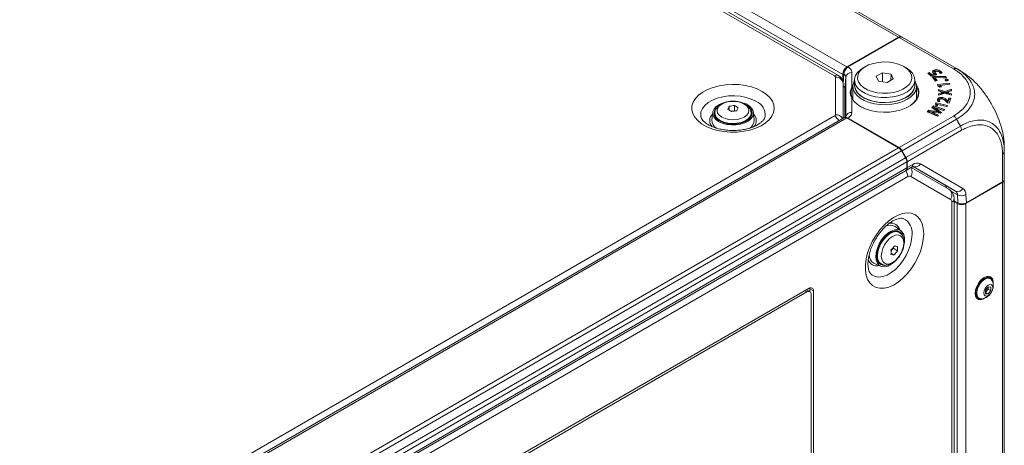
# Model space of a CAD drawing. Header units: millimetres. Extents: x 0 to 1118, y 0 to 864.
# Tile 311 of 313: x 942 to 1024, y 652 to 687. Entities that reach past the tile are written whole.
import ezdxf

# ---------------------------------------------------------------- set-up
doc = ezdxf.new("R2010")
doc.units = ezdxf.units.MM

msp = doc.modelspace()

# ---------------------------------------------------------------- linework, layer by layer
at = {"color": 9, "linetype": 'Continuous', "lineweight": 0}
for p, q in [((1015.199, 686.009), (928.101, 736.289)), ((923.828, 733.823), (1010.926, 683.542)), ((1009.89, 682.804), (923.044, 732.939)), ((1010.573, 682.93), (923.475, 733.21)), ((1019.752, 683.381), (1015.247, 685.981)), ((1015.484, 686.013), (1015.485, 686.013)), ((1011.329, 683.08), (1011.329, 681.905)), ((1009.963, 679.596), (1009.963, 682.702)), ((1010.831, 682.7), (1010.749, 681.738)), ((1010.831, 679.41), (1010.831, 682.7)), ((1018.727, 681.297), (1018.726, 681.4)), ((1019.354, 681.286), (1019.355, 681.389)), ((1011.329, 680.964), (1011.329, 679.79)), ((1018.162, 679.606), (1018.164, 679.71)), ((1018.427, 679.901), (1018.428, 680.004)), ((878.143, 603.438), (1009.89, 679.494)), ((1010.926, 679.327), (878.927, 603.126)), ((1015.247, 676.888), (1019.752, 679.489)), ((1020.003, 679.226), (1015.495, 676.623)), ((1020.097, 679.017), (1020.307, 678.655)), ((1015.803, 676.055), (1020.307, 678.655)), ((1020.41, 678.306), (1015.911, 675.709)), ((883.2, 600.659), (1015.199, 676.861)), ((1015.449, 676.597), (883.45, 600.395)), ((1015.485, 676.617), (1015.408, 676.661)), ((1023.799, 674.042), (1023.799, 676.349)), ((883.773, 599.835), (1015.772, 676.037)), ((1015.876, 675.688), (883.877, 599.487)), ((1016.997, 675.542), (1020.516, 673.51)), ((883.877, 598.993), (1015.876, 675.194)), ((1015.918, 675.219), (1016.372, 675.481)), ((1019.913, 673.281), (1016.394, 675.314)), ((883.299, 597.893), (1015.959, 674.477)), ((1016.209, 674.501), (1019.502, 672.6)), ((1023.799, 627.663), (1023.799, 674.001)), ((1019.018, 673.798), (1019.913, 673.281)), ((1020.067, 672.97), (1019.573, 673.255)), ((1019.606, 672.371), (1019.606, 625.023)), ((1020.098, 672.314), (1020.067, 672.97)), ((1020.774, 672.991), (1020.806, 672.314)), ((1020.057, 625.91), (1020.057, 672.249)), ((1020.764, 672.249), (1020.764, 625.91)), ((1007.61, 664.944), (1007.436, 665.045)), ((1008.142, 665.044), (1007.859, 665.207))]:
    msp.add_line(p, q, dxfattribs=at)
at = {"color": 7, "linetype": 'Continuous', "lineweight": 15}
for p, q in [((928.351, 736.314), (1015.449, 686.034)), ((1010.215, 682.836), (923.369, 732.971)), ((1010.926, 683.542), (1015.199, 686.009)), ((1011.031, 683.547), (1015.247, 685.981)), ((1015.474, 686.019), (1015.449, 686.034)), ((1015.472, 686.018), (1015.474, 686.019)), ((1015.474, 686.019), (1015.485, 686.013)), ((1015.485, 686.013), (1015.495, 686.007)), ((1015.495, 686.007), (1020.003, 683.405)), ((1010.573, 682.93), (1010.573, 682.408)), ((1010.671, 682.967), (1010.613, 682.155)), ((1012.455, 683.578), (1012.278, 683.476)), ((1013.855, 683.072), (1013.332, 682.77)), ((1014.569, 682.961), (1013.855, 683.072)), ((1013.857, 682.306), (1013.855, 683.072)), ((1014.565, 682.436), (1014.569, 682.961)), ((1014.76, 682.549), (1014.569, 682.961)), ((1015.814, 683.476), (1015.638, 683.578)), ((1017.741, 683.086), (1017.608, 683.034)), ((1017.608, 683.034), (1017.904, 682.782)), ((1017.74, 682.982), (1017.691, 682.963)), ((1017.74, 682.982), (1017.741, 683.086)), ((1017.956, 682.797), (1017.74, 682.982)), ((1017.96, 682.898), (1017.741, 683.086)), ((1017.904, 682.782), (1018.367, 682.916)), ((1018.146, 682.95), (1017.96, 682.898)), ((1017.96, 682.798), (1017.96, 682.898)), ((1018.149, 682.853), (1018.146, 682.95)), ((1018.157, 683.168), (1018.156, 683.271)), ((1018.201, 683.094), (1018.199, 682.992)), ((1018.28, 682.891), (1018.281, 682.98)), ((1018.638, 683.011), (1018.781, 683.04)), ((1018.678, 683.085), (1018.679, 683.188)), ((1018.73, 683.03), (1018.678, 683.085)), ((1020.003, 683.405), (1020.065, 683.365)), ((1020.097, 683.35), (1020.307, 683.229)), ((1010.613, 679.316), (1010.613, 682.171)), ((1011.329, 681.905), (1011.409, 682.038)), ((1011.546, 682.455), (1011.546, 682.047)), ((1013.332, 682.77), (1013.524, 682.358)), ((1013.524, 682.358), (1014.238, 682.247)), ((1014.238, 682.247), (1014.76, 682.549)), ((1016.546, 682.047), (1016.546, 682.455)), ((1018.076, 682.762), (1017.964, 682.731)), ((1017.964, 682.731), (1018.258, 682.374)), ((1018.076, 682.658), (1018.033, 682.647)), ((1019.07, 682.759), (1018.076, 682.762)), ((1018.076, 682.658), (1018.076, 682.762)), ((1018.196, 682.658), (1018.076, 682.658)), ((1018.194, 682.562), (1018.196, 682.664)), ((1018.332, 682.394), (1018.194, 682.562)), ((1018.402, 682.413), (1018.196, 682.664)), ((1018.196, 682.664), (1018.199, 682.664)), ((1018.199, 682.664), (1019.157, 682.652)), ((1018.258, 682.374), (1018.402, 682.413)), ((1019.401, 682.216), (1018.407, 682.086)), ((1018.407, 682.086), (1018.443, 681.995)), ((1019.399, 682.113), (1018.452, 681.988)), ((1018.618, 682.003), (1019.442, 682.111)), ((1019.068, 682.655), (1018.867, 682.656)), ((1019.068, 682.655), (1019.07, 682.759)), ((1019.07, 682.653), (1019.068, 682.655)), ((1019.157, 682.652), (1019.07, 682.759)), ((1019.134, 682.427), (1019.089, 682.413)), ((1019.134, 682.427), (1019.133, 682.531)), ((1019.288, 682.443), (1019.289, 682.489)), ((1019.289, 682.489), (1019.289, 682.489)), ((1019.399, 682.113), (1019.401, 682.216)), ((1019.402, 682.106), (1019.399, 682.113)), ((1019.442, 682.111), (1019.401, 682.216)), ((1010.613, 681.985), (1010.614, 681.986)), ((1010.749, 679.375), (1010.749, 681.738)), ((1011.409, 681.914), (1011.377, 681.857)), ((1011.409, 681.945), (1011.409, 680.875)), ((1016.684, 680.875), (1016.684, 681.945)), ((1018.443, 681.995), (1018.617, 681.871)), ((1019.023, 681.516), (1018.505, 681.693)), ((1018.505, 681.693), (1018.506, 681.565)), ((1018.507, 681.588), (1018.505, 681.693)), ((1018.506, 681.565), (1018.725, 681.501)), ((1018.507, 681.588), (1018.508, 681.565)), ((1019.023, 681.412), (1018.507, 681.588)), ((1018.726, 681.4), (1018.508, 681.333)), ((1018.508, 681.333), (1018.51, 681.206)), ((1018.511, 681.231), (1018.508, 681.333)), ((1018.51, 681.206), (1019.03, 681.381)), ((1018.727, 681.297), (1018.511, 681.231)), ((1018.511, 681.231), (1018.511, 681.206)), ((1018.616, 681.902), (1018.618, 682.003)), ((1018.617, 681.899), (1018.616, 681.902)), ((1018.617, 681.899), (1018.619, 682.001)), ((1018.617, 681.871), (1018.752, 681.908)), ((1018.645, 681.879), (1018.617, 681.899)), ((1018.619, 682.001), (1018.618, 682.003)), ((1018.752, 681.908), (1018.619, 682.001)), ((1018.902, 681.453), (1018.903, 681.451)), ((1018.905, 681.348), (1018.903, 681.451)), ((1019.562, 681.703), (1019.023, 681.516)), ((1019.56, 681.599), (1019.023, 681.412)), ((1019.023, 681.412), (1019.023, 681.516)), ((1019.03, 681.381), (1019.567, 681.202)), ((1019.153, 681.345), (1019.155, 681.447)), ((1019.153, 681.341), (1019.155, 681.444)), ((1019.153, 681.341), (1019.153, 681.345)), ((1019.155, 681.444), (1019.155, 681.447)), ((1019.354, 681.508), (1019.563, 681.575)), ((1019.563, 681.226), (1019.354, 681.286)), ((1019.565, 681.329), (1019.355, 681.389)), ((1019.56, 681.599), (1019.562, 681.703)), ((1019.56, 681.574), (1019.56, 681.599)), ((1019.563, 681.575), (1019.562, 681.703)), ((1019.563, 681.226), (1019.565, 681.329)), ((1019.563, 681.203), (1019.563, 681.226)), ((1019.567, 681.202), (1019.565, 681.329)), ((1011.409, 681.107), (1011.352, 680.99)), ((1018.301, 680.581), (1018.243, 680.494)), ((1018.243, 680.494), (1018.269, 680.335)), ((1018.302, 680.477), (1018.257, 680.409)), ((1019.253, 680.371), (1018.301, 680.581)), ((1018.302, 680.477), (1018.301, 680.581)), ((1019.193, 680.281), (1018.302, 680.477)), ((1018.394, 680.341), (1018.396, 680.443)), ((1018.396, 680.443), (1018.397, 680.444)), ((1018.417, 680.323), (1018.396, 680.443)), ((1018.397, 680.444), (1019.186, 680.27)), ((1018.428, 680.774), (1018.426, 680.877)), ((1018.463, 680.687), (1018.608, 680.702)), ((1018.566, 680.789), (1018.564, 680.698)), ((1018.799, 680.925), (1018.799, 681.028)), ((1019.171, 680.659), (1019.254, 680.577)), ((1019.209, 680.694), (1019.211, 680.796)), ((1019.266, 680.633), (1019.209, 680.694)), ((1019.267, 680.737), (1019.211, 680.796)), ((1019.254, 680.577), (1019.369, 680.563)), ((1019.266, 680.633), (1019.267, 680.737)), ((1019.272, 680.633), (1019.266, 680.633)), ((1019.27, 680.736), (1019.267, 680.737)), ((1019.359, 680.972), (1019.27, 680.736)), ((1019.272, 680.633), (1019.27, 680.736)), ((1019.36, 680.869), (1019.272, 680.633)), ((1019.515, 680.953), (1019.359, 680.972)), ((1019.36, 680.869), (1019.359, 680.972)), ((1019.478, 680.854), (1019.36, 680.869)), ((1019.369, 680.563), (1019.515, 680.953)), ((999.811, 679.778), (999.748, 679.167)), ((999.995, 679.73), (999.995, 679.557)), ((1001.179, 680.29), (1001.179, 679.979)), ((1001.611, 679.929), (1001.335, 679.886)), ((1001.611, 680.357), (1001.611, 679.929)), ((1001.652, 679.905), (1001.611, 679.929)), ((1002.995, 679.557), (1002.995, 679.73)), ((1003.242, 679.167), (1003.18, 679.778)), ((1017.692, 679.962), (1017.557, 679.838)), ((1017.557, 679.838), (1018.416, 679.48)), ((1017.693, 679.858), (1017.635, 679.805)), ((1018.125, 679.899), (1017.692, 679.962)), ((1017.693, 679.858), (1017.692, 679.962)), ((1017.792, 679.844), (1017.693, 679.858)), ((1017.789, 679.754), (1017.792, 679.856)), ((1017.792, 679.856), (1017.794, 679.858)), ((1018.085, 680.325), (1017.952, 680.202)), ((1017.952, 680.202), (1018.234, 680.001)), ((1018.085, 680.221), (1018.016, 680.157)), ((1019.013, 680.032), (1018.085, 680.325)), ((1018.085, 680.221), (1018.085, 680.325)), ((1018.93, 679.955), (1018.085, 680.221)), ((1018.125, 679.796), (1018.125, 679.899)), ((1018.149, 680.087), (1018.152, 680.189)), ((1018.152, 680.189), (1018.154, 680.191)), ((1018.434, 679.496), (1018.162, 679.606)), ((1018.512, 679.568), (1018.164, 679.71)), ((1018.198, 679.784), (1018.656, 679.715)), ((1018.269, 680.335), (1018.417, 680.323)), ((1018.396, 680.324), (1018.394, 680.341)), ((1018.671, 679.729), (1018.427, 679.901)), ((1018.735, 679.788), (1018.428, 680.004)), ((1018.49, 679.837), (1018.488, 679.835)), ((1018.489, 679.741), (1018.488, 679.835)), ((1018.493, 679.74), (1018.49, 679.837)), ((1018.537, 680.061), (1018.914, 679.94)), ((1018.656, 679.715), (1018.735, 679.788)), ((1018.914, 679.94), (1019.013, 680.032)), ((1019.186, 680.27), (1019.253, 680.371)), ((1010.676, 679.352), (878.677, 603.151)), ((998.843, 679.406), (998.837, 679.437)), ((999.96, 679.516), (999.995, 679.589)), ((1002.971, 679.403), (1002.995, 679.557)), ((1010.926, 679.327), (1015.199, 676.861)), ((1011.031, 679.322), (1015.247, 676.888)), ((1018.416, 679.48), (1018.512, 679.568)), ((1015.495, 676.623), (1015.393, 676.682)), ((1015.474, 676.611), (1015.422, 676.641)), ((1015.772, 676.037), (1015.449, 676.597)), ((1015.485, 676.617), (1015.474, 676.611)), ((1015.474, 676.611), (1015.803, 676.055)), ((1015.495, 676.623), (1015.485, 676.617)), ((1023.946, 676.926), (1023.946, 676.553)), ((1023.946, 676.553), (1023.946, 674.246)), ((1015.876, 675.688), (1015.876, 675.194)), ((1015.918, 675.219), (1015.911, 675.709)), ((883.773, 598.764), (1015.772, 674.965)), ((1015.819, 674.992), (1016.269, 675.252)), ((1016.239, 675.235), (1019.368, 673.428)), ((1016.408, 675.305), (1019.018, 673.798)), ((1023.799, 674.001), (1020.764, 672.249)), ((1023.799, 674.042), (1020.806, 672.314)), ((1023.946, 674.206), (1023.946, 674.246)), ((1023.946, 674.206), (1023.946, 627.867)), ((1019.796, 625.289), (1019.796, 672.636)), ((1020.098, 672.314), (1019.796, 672.488)), ((1020.057, 672.249), (1019.796, 672.399)), ((1015.398, 669.995), (1014.901, 670.354)), ((1015.115, 669.946), (1014.969, 670.002)), ((1015.264, 669.859), (1015.115, 669.946)), ((1014.57, 668.343), (1014.745, 668.561)), ((1014.745, 668.561), (1014.745, 668.609)), ((1015.115, 668.347), (1014.745, 668.561)), ((1014.841, 668.006), (1014.572, 668.162)), ((1013.154, 667.328), (1013.713, 667.077)), ((1013.643, 667.331), (1013.562, 667.338)), ((1013.615, 667.347), (1013.764, 667.261)), ((1022.71, 666.155), (1022.667, 666.179)), ((1022.796, 666.051), (1022.729, 666.09)), ((1007.61, 664.944), (953.693, 633.818)), ((1007.788, 665.248), (982.315, 650.543)), ((1007.86, 664.969), (1007.582, 665.129)), ((1007.859, 665.207), (1007.853, 665.279)), ((1007.859, 665.207), (1007.859, 664.969)), ((1008.142, 643.202), (1008.142, 665.044)), ((1022.614, 665.369), (1022.393, 665.094)), ((1022.393, 664.923), (1022.605, 665.187)), ((1022.393, 665.094), (1022.393, 664.799)), ((1022.605, 665.187), (1022.605, 665.358)), ((1022.605, 665.187), (1022.835, 665.054)), ((1022.835, 665.349), (1022.614, 665.369)), ((1022.614, 664.78), (1022.835, 665.054)), ((1022.835, 665.054), (1022.835, 665.349)), ((1007.963, 643.51), (1007.963, 664.74)), ((1021.684, 664.475), (1021.726, 664.451)), ((1021.792, 664.466), (1021.859, 664.428)), ((1022.393, 664.907), (1022.614, 664.78)), ((1022.393, 664.799), (1022.614, 664.78))]:
    msp.add_line(p, q, dxfattribs=at)
at = {"color": 7, "linetype": 'Continuous', "lineweight": 15, "flags": 128}
for points in [[(1015.637, 683.578), (1015.285, 683.744), (1014.881, 683.866), (1014.443, 683.938), (1013.989, 683.958), (1013.538, 683.925), (1013.107, 683.84), (1012.715, 683.707), (1012.377, 683.53), (1012.107, 683.319), (1011.917, 683.08), (1011.814, 682.824), (1011.803, 682.561), (1011.883, 682.302), (1012.052, 682.058), (1012.303, 681.839), (1012.624, 681.653), (1013.005, 681.508), (1013.427, 681.411), (1013.876, 681.364), (1014.331, 681.371), (1014.774, 681.431), (1015.188, 681.54), (1015.555, 681.696), (1015.86, 681.891), (1016.091, 682.117), (1016.238, 682.366), (1016.296, 682.627), (1016.261, 682.889), (1016.136, 683.141), (1015.925, 683.374), (1015.637, 683.578)], [(1015.814, 683.476), (1016.117, 683.264), (1016.345, 683.024), (1016.489, 682.762), (1016.546, 682.49), (1016.512, 682.216), (1016.389, 681.951), (1016.181, 681.704), (1015.896, 681.485), (1015.545, 681.3), (1015.139, 681.157), (1014.693, 681.061), (1014.225, 681.016), (1013.75, 681.022), (1013.285, 681.081), (1012.848, 681.189), (1012.455, 681.343), (1012.119, 681.537), (1011.852, 681.764), (1011.665, 682.016), (1011.564, 682.284), (1011.553, 682.558), (1011.632, 682.829), (1011.798, 683.086), (1012.045, 683.32), (1012.278, 683.476)], [(1016.678, 682.046), (1016.705, 682.006), (1016.838, 681.725), (1016.883, 681.435), (1016.838, 681.145), (1016.705, 680.864), (1016.488, 680.601), (1016.193, 680.364), (1015.83, 680.162), (1015.411, 679.999), (1014.949, 679.882), (1014.458, 679.815), (1013.954, 679.798), (1013.454, 679.833), (1012.971, 679.919), (1012.523, 680.053), (1012.123, 680.231), (1011.784, 680.447), (1011.517, 680.694), (1011.329, 680.964), (1011.329, 680.964)], [(1015.911, 680.868), (1015.537, 680.689), (1015.112, 680.552), (1014.65, 680.463), (1014.168, 680.424), (1013.682, 680.437), (1013.208, 680.501), (1012.763, 680.615), (1012.361, 680.774), (1012.017, 680.972), (1011.742, 681.204), (1011.546, 681.461), (1011.434, 681.735), (1011.412, 682.015), (1011.479, 682.294), (1011.554, 682.443)], [(1011.546, 682.192), (1011.54, 681.944), (1011.619, 681.672), (1011.786, 681.413), (1012.035, 681.178), (1012.356, 680.974), (1012.739, 680.809), (1013.168, 680.688), (1013.63, 680.617), (1014.106, 680.597), (1014.58, 680.63), (1015.035, 680.714), (1015.455, 680.846), (1015.823, 681.022)], [(1012.279, 681.027), (1012.645, 680.852), (1013.062, 680.72), (1013.515, 680.637), (1013.987, 680.604), (1014.461, 680.624), (1014.92, 680.695), (1015.348, 680.815), (1015.728, 680.979), (1016.048, 681.182), (1016.295, 681.417), (1016.461, 681.674), (1016.54, 681.944), (1016.546, 682.047)], [(1016.546, 682.43), (1016.547, 682.429), (1016.659, 682.155), (1016.681, 681.875), (1016.614, 681.597), (1016.459, 681.33), (1016.222, 681.085), (1015.911, 680.868)], [(1016.143, 680.335), (1016.155, 680.343), (1016.444, 680.575), (1016.658, 680.834), (1016.789, 681.11), (1016.833, 681.395), (1016.789, 681.68), (1016.684, 681.914)], [(1000.302, 679.031), (1000.059, 679.209), (999.893, 679.414), (999.814, 679.635), (999.826, 679.861), (999.927, 680.08), (1000.113, 680.279), (1000.373, 680.448), (1000.597, 680.545)], [(1002.162, 680.615), (1002.208, 680.603), (1002.542, 680.484), (1002.819, 680.324), (1003.025, 680.132), (1003.148, 679.917), (1003.182, 679.692), (1003.125, 679.468), (1002.981, 679.258), (1002.756, 679.073), (1002.463, 678.922), (1002.118, 678.815), (1001.74, 678.756), (1001.348, 678.75), (1000.964, 678.795), (1000.609, 678.891), (1000.302, 679.031), (1000.302, 679.031)], [(1016.742, 680.987), (1016.717, 681.043), (1016.684, 681.107)], [(1000.382, 679.077), (1000.68, 678.942), (1001.027, 678.852), (1001.4, 678.813), (1001.779, 678.826), (1002.142, 678.891), (1002.467, 679.004), (1002.735, 679.159), (1002.931, 679.347), (1003.044, 679.556), (1003.067, 679.775), (1002.999, 679.991), (1002.843, 680.191), (1002.842, 680.192)], [(999.995, 679.557), (1000.014, 679.421), (1000.019, 679.403)], [(1002.995, 679.589), (1002.999, 679.582), (1003.03, 679.516)], [(1013.313, 667.876), (1013.345, 668.212), (1013.44, 668.568), (1013.592, 668.923), (1013.793, 669.259), (1014.033, 669.557), (1014.299, 669.802), (1014.575, 669.981), (1014.848, 670.082), (1015.103, 670.103), (1015.325, 670.04), (1015.503, 669.898), (1015.627, 669.683), (1015.691, 669.409), (1015.691, 669.089), (1015.661, 668.884)], [(1015.567, 669.569), (1015.492, 669.732), (1015.34, 669.899), (1015.139, 669.988), (1014.901, 669.995), (1014.64, 669.919), (1014.372, 669.764), (1014.111, 669.539), (1013.873, 669.258), (1013.672, 668.936), (1013.52, 668.593), (1013.425, 668.248), (1013.392, 667.922)], [(1015.097, 669.996), (1015.139, 669.936), (1015.143, 669.929)], [(1014.909, 667.5), (1014.848, 667.442), (1014.575, 667.229), (1014.299, 667.088), (1014.033, 667.027), (1013.793, 667.048), (1013.592, 667.151), (1013.44, 667.331), (1013.345, 667.577), (1013.313, 667.876)], [(1013.493, 667.445), (1013.506, 667.431), (1013.615, 667.347)], [(1023.024, 665.557), (1023.025, 665.566), (1023.025, 665.824), (1022.959, 666.033), (1022.832, 666.174), (1022.657, 666.234), (1022.449, 666.208), (1022.226, 666.099), (1022.007, 665.915), (1021.813, 665.674), (1021.661, 665.396), (1021.564, 665.107), (1021.53, 664.832), (1021.53, 664.832)], [(1021.792, 664.466), (1021.724, 664.519), (1021.63, 664.678), (1021.598, 664.896), (1021.63, 665.151), (1021.724, 665.419), (1021.871, 665.673), (1022.056, 665.888), (1022.26, 666.044), (1022.465, 666.125), (1022.65, 666.123), (1022.729, 666.09)], [(1022.09, 664.388), (1021.938, 664.395), (1021.791, 664.48), (1021.697, 664.639), (1021.665, 664.857), (1021.697, 665.112), (1021.791, 665.38), (1021.938, 665.634), (1022.123, 665.849), (1022.328, 666.005), (1022.532, 666.086), (1022.717, 666.084), (1022.864, 665.999), (1022.946, 665.871)], [(1022.511, 666.225), (1022.584, 666.213), (1022.667, 666.179)], [(1022.908, 665.945), (1022.852, 666.094), (1022.757, 666.212)], [(1022.987, 665.29), (1022.959, 665.108), (1022.878, 664.922), (1022.757, 664.758), (1022.614, 664.643), (1022.471, 664.594), (1022.35, 664.617), (1022.269, 664.71), (1022.241, 664.859), (1022.269, 665.04), (1022.35, 665.227), (1022.471, 665.39), (1022.614, 665.505), (1022.757, 665.555), (1022.878, 665.531), (1022.959, 665.438), (1022.987, 665.29)], [(1021.53, 664.832), (1021.564, 664.596), (1021.661, 664.419), (1021.813, 664.317), (1022.007, 664.3), (1022.226, 664.368), (1022.4, 664.478)], [(1021.684, 664.475), (1021.613, 664.53), (1021.566, 664.588)]]:
    msp.add_lwpolyline(points, dxfattribs=at)
at = {"color": 9, "linetype": 'Continuous', "lineweight": 0, "flags": 128}
for points in [[(1003.911, 681.523), (1004.267, 681.281), (1004.552, 681.01), (1004.757, 680.715), (1004.878, 680.406), (1004.911, 680.089), (1004.856, 679.773), (1004.713, 679.466), (1004.488, 679.177), (1004.185, 678.912), (1003.812, 678.679), (1003.379, 678.483), (1002.897, 678.33), (1002.379, 678.223), (1001.839, 678.166), (1001.289, 678.16), (1000.745, 678.204), (1000.22, 678.299), (999.728, 678.441), (999.282, 678.626), (998.893, 678.851), (998.571, 679.108), (998.326, 679.392), (998.162, 679.695), (998.085, 680.009), (998.096, 680.327), (998.195, 680.639), (998.38, 680.938), (998.645, 681.216), (998.984, 681.466), (999.388, 681.681), (999.847, 681.856), (1000.348, 681.986), (1000.879, 682.068), (1001.426, 682.1), (1001.975, 682.081), (1002.512, 682.011), (1003.022, 681.893), (1003.492, 681.729), (1003.911, 681.523)], [(998.837, 679.437), (998.821, 679.547), (998.844, 679.832), (998.957, 680.109), (999.157, 680.37), (999.436, 680.605), (999.785, 680.807), (1000.193, 680.968), (1000.644, 681.083), (1001.125, 681.149), (1001.619, 681.162), (1002.108, 681.122), (1002.577, 681.032), (1003.008, 680.893), (1003.388, 680.711)], [(1000.563, 679.403), (1000.836, 679.282), (1001.154, 679.206), (1001.495, 679.18), (1001.836, 679.206), (1002.154, 679.282), (1002.427, 679.403), (1002.637, 679.561), (1002.768, 679.744), (1002.813, 679.941), (1002.768, 680.138), (1002.637, 680.322), (1002.427, 680.479), (1002.154, 680.6), (1001.836, 680.676), (1001.495, 680.702), (1001.154, 680.676), (1000.836, 680.6), (1000.563, 680.479), (1000.354, 680.322), (1000.222, 680.138), (1000.177, 679.941), (1000.222, 679.744), (1000.354, 679.561), (1000.563, 679.403)], [(1002.995, 679.723), (1002.989, 679.648), (1002.907, 679.436), (1002.736, 679.243), (1002.487, 679.08), (1002.176, 678.958), (1001.822, 678.885), (1001.448, 678.864), (1001.077, 678.898), (1000.732, 678.984), (1000.435, 679.117)], [(1017.275, 669.755), (1017.244, 670.185), (1017.151, 670.567), (1016.998, 670.892), (1016.791, 671.151), (1016.533, 671.339), (1016.232, 671.449), (1015.895, 671.479), (1015.532, 671.428), (1015.151, 671.298), (1014.762, 671.092), (1014.376, 670.815), (1014.003, 670.474), (1013.652, 670.079), (1013.332, 669.64), (1013.051, 669.167), (1012.818, 668.673), (1012.637, 668.171), (1012.514, 667.674), (1012.452, 667.195), (1012.452, 666.746), (1012.514, 666.339), (1012.637, 665.984), (1012.818, 665.691), (1013.051, 665.467), (1013.332, 665.318), (1013.652, 665.248), (1014.003, 665.258), (1014.376, 665.349), (1014.762, 665.517), (1015.151, 665.76), (1015.532, 666.069), (1015.895, 666.438), (1016.232, 666.857), (1016.533, 667.315), (1016.791, 667.8), (1016.998, 668.299), (1017.151, 668.8), (1017.244, 669.29), (1017.275, 669.755)], [(1013.454, 667.948), (1013.487, 668.272), (1013.585, 668.614), (1013.741, 668.952), (1013.946, 669.266), (1014.187, 669.536), (1014.448, 669.744), (1014.713, 669.878), (1014.966, 669.929), (1015.19, 669.894), (1015.275, 669.852)], [(1012.931, 666.405), (1013.019, 666.336), (1013.277, 666.213), (1013.574, 666.172), (1013.9, 666.215), (1014.243, 666.339), (1014.592, 666.54), (1014.936, 666.813), (1015.261, 667.146), (1015.558, 667.53), (1015.816, 667.951), (1016.027, 668.394), (1016.183, 668.845), (1016.278, 669.288), (1016.31, 669.709)], [(1013.765, 667.916), (1013.797, 667.656), (1013.89, 667.45), (1014.038, 667.313), (1014.231, 667.253), (1014.456, 667.276), (1014.697, 667.378), (1014.939, 667.554), (1015.163, 667.791), (1015.356, 668.074), (1015.504, 668.382), (1015.597, 668.696), (1015.629, 668.992), (1015.597, 669.253), (1015.504, 669.458), (1015.356, 669.596), (1015.163, 669.655), (1014.939, 669.633), (1014.697, 669.531), (1014.456, 669.355), (1014.231, 669.117), (1014.038, 668.835), (1013.89, 668.527), (1013.797, 668.213), (1013.765, 667.916)]]:
    msp.add_lwpolyline(points, dxfattribs=at)
at = {"color": 7, "linetype": 'Continuous', "lineweight": 15}
for centre, radius, start, end in [((1015.346, 685.804), 0.251, 65.68605, 125.61817), ((1011.34, 682.895), 0.768, 122.60548, 177.39452), ((1012.78, 682.159), 1.238, 185.18655, 246.13359), ((1015.383, 682.102), 1.166, 292.13742, 4.4118), ((1000.609, 679.707), 0.669, 138.15712, 250.14157), ((1004.982, 678.373), 4.259, 153.25101, 156.95206), ((999.395, 676.786), 3.657, 57.13942, 62.86596), ((1002.096, 675.79), 4.593, 96.06411, 101.52197), ((1002.297, 675.358), 4.593, 96.06411, 101.52197), ((999.943, 677.103), 3.657, 57.13942, 62.86596), ((1005.731, 678.257), 4.259, 153.25101, 156.95206), ((1000.54, 679.153), 0.792, 178.97794, 238.91043), ((1002.445, 679.154), 0.797, 300.20235, 0.92484), ((1010.78, 679.123), 0.251, 54.38242, 114.30712), ((1014.817, 676.249), 0.721, 28.85561, 58.04533), ((1015.155, 675.664), 0.721, 1.9565, 31.14373), ((1015.631, 675.167), 0.246, 305.01333, 6.29885), ((1023.696, 674.271), 0.251, 294.37466, 354.3052), ((1023.696, 674.23), 0.251, 294.37466, 354.3052), ((1020.41, 672.931), 0.769, 242.60967, 297.39033), ((1014.493, 669.677), 0.79, 58.9346, 118.52274), ((1011.128, 671.441), 4.593, 318.47673, 323.93413), ((1010.914, 668.213), 3.658, 357.13719, 2.86281), ((1015.358, 672.967), 4.262, 263.04103, 266.73993), ((1011.402, 671.051), 4.593, 318.47673, 323.93413), ((1011.462, 668.529), 3.658, 357.13719, 2.86281), ((1013.532, 668.015), 0.784, 182.57874, 241.18774), ((1014.052, 667.805), 0.67, 169.91941, 283.22198), ((1015.084, 672.261), 4.262, 263.04103, 266.73993), ((1021.947, 665.459), 1.081, 277.60709, 22.39829), ((1022.51, 665.814), 0.39, 32.02266, 116.77677), ((1007.748, 664.775), 0.218, 350.78596, 129.20329), ((1007.926, 665.079), 0.218, 350.78596, 129.20329), ((1021.922, 664.794), 0.39, 183.23022, 267.98118), ((1021.849, 664.821), 0.465, 251.3601, 289.88832)]:
    msp.add_arc(centre, radius, start, end, dxfattribs=at)
at = {"color": 9, "linetype": 'Continuous', "lineweight": 0}
for centre, radius, start, end in [((1010.078, 682.556), 0.312, 64.02317, 127.25544), ((1011.292, 682.612), 0.469, 85.3833, 169.19065), ((1009.838, 682.689), 0.126, 5.6948, 65.62534), ((1010.017, 682.104), 0.6, 6.35134, 95.18258), ((1011.322, 681.85), 0.0555, 6.8519, 82.52488), ((1002.919, 679.562), 1.241, 354.15685, 67.80088), ((1011.34, 680.929), 0.0371, 5.67392, 107.11374), ((1000.301, 679.109), 0.736, 133.17922, 222.93968), ((1000.717, 679.784), 0.724, 184.65562, 247.06807), ((1002.674, 679.109), 0.747, 319.14222, 45.981), ((1009.838, 679.609), 0.126, 294.37466, 354.3052), ((1009.99, 678.93), 0.667, 31.91435, 92.34634), ((1011.292, 679.322), 0.469, 85.3833, 169.19065), ((1009.366, 678.671), 0.976, 26.18066, 57.54773), ((1016.738, 674.97), 0.629, 65.68605, 125.61817), ((1016.579, 675.736), 0.461, 246.35693, 335.1837), ((1014.983, 674.435), 0.977, 2.45737, 33.93105), ((1015.68, 674.855), 0.636, 326.25329, 34.45508), ((1016.127, 675.454), 0.246, 305.01333, 6.29885), ((1016.106, 674.272), 0.251, 65.68605, 125.61817), ((1019.012, 672.945), 0.599, 324.81491, 53.64876), ((1020.098, 673.704), 0.461, 246.35693, 335.1837), ((1019.706, 672.984), 0.362, 357.6511, 55.10667), ((1020.171, 673.015), 0.603, 357.6511, 55.10667), ((1019.356, 672.395), 0.252, 354.37962, 54.30196), ((1019.486, 672.658), 0.312, 292.73654, 355.96848), ((1020.401, 673.625), 0.736, 242.99549, 300.42321), ((1014.575, 669.905), 0.735, 13.11544, 101.97495), ((1015.081, 669.877), 1.241, 352.20627, 65.81941), ((1013.388, 667.852), 0.75, 196.81439, 285.86483), ((1014.169, 667.858), 0.721, 172.85861, 236.12088)]:
    msp.add_arc(centre, radius, start, end, dxfattribs=at)
at = {"color": 7, "linetype": 'Continuous', "lineweight": 15}
for centre, major_axis, ratio, start_param, end_param in [((1015.241, 685.577), (0.256, 0.429), 0.56722, 0.008347, 0.793746), ((1015.241, 676.476), (-0.243, 0.437), 0.587367, 4.721508, 5.506906), ((1015.557, 675.913), (-0.256, 0.429), 0.56722, 3.918643, 4.704042), ((1015.565, 675.423), (-0.256, 0.429), 0.56722, 3.038926, 3.918643), ((1018.636, 673.152), (0.385, 0.644), 0.56722, 5.657792, 6.291533), ((1020.452, 672.518), (0.5, 0.001), 0.577287, 3.92562, 5.496416)]:
    msp.add_ellipse(centre, major_axis=major_axis, ratio=ratio, start_param=start_param, end_param=end_param, dxfattribs=at)
for points, knots in [([(1010.671, 682.967), (1010.679, 683.015), (1010.693, 683.113), (1010.763, 683.267), (1010.858, 683.406), (1010.954, 683.499), (1011.012, 683.536), (1011.031, 683.547)], [0, 0, 0, 0, 0.222967, 0.445906, 0.669621, 0.894617, 1, 1, 1, 1]), ([(1018.156, 683.271), (1018.136, 683.262), (1018.09, 683.242), (1018.038, 683.199), (1018.016, 683.156), (1018.016, 683.13), (1018.016, 683.123)], [0, 0, 0, 0, 0.247593, 0.566285, 0.881741, 1, 1, 1, 1]), ([(1018.016, 683.123), (1018.018, 683.11), (1018.022, 683.083), (1018.048, 683.035), (1018.08, 683.003), (1018.101, 682.984)], [0, 0, 0, 0, 0.269218, 0.538771, 1, 1, 1, 1]), ([(1018.157, 683.168), (1018.137, 683.159), (1018.092, 683.139), (1018.046, 683.104), (1018.036, 683.077), (1018.032, 683.068)], [0, 0, 0, 0, 0.3447077, 0.7851297, 1, 1, 1, 1]), ([(1018.101, 682.984), (1018.104, 682.981), (1018.111, 682.975), (1018.126, 682.963), (1018.138, 682.955), (1018.146, 682.95)], [0, 0, 0, 0, 0.25029, 0.500607, 1, 1, 1, 1]), ([(1018.679, 683.188), (1018.634, 683.22), (1018.562, 683.27), (1018.417, 683.303), (1018.295, 683.307), (1018.207, 683.289), (1018.165, 683.274), (1018.156, 683.271)], [0, 0, 0, 0, 0.348853, 0.550932, 0.753331, 0.946333, 1, 1, 1, 1]), ([(1018.353, 683.197), (1018.334, 683.198), (1018.275, 683.202), (1018.208, 683.186), (1018.166, 683.171), (1018.157, 683.168)], [0, 0, 0, 0, 0.2852346, 0.8442671, 1, 1, 1, 1]), ([(1018.279, 682.877), (1018.251, 682.903), (1018.211, 682.938), (1018.202, 682.98), (1018.199, 682.992)], [0, 0, 0, 0, 0.714635, 1, 1, 1, 1]), ([(1018.281, 682.98), (1018.254, 683.005), (1018.215, 683.042), (1018.197, 683.096), (1018.206, 683.133), (1018.236, 683.162), (1018.265, 683.175), (1018.278, 683.181)], [0, 0, 0, 0, 0.393405, 0.556787, 0.721292, 0.876223, 1, 1, 1, 1]), ([(1018.278, 683.181), (1018.3, 683.188), (1018.338, 683.199), (1018.399, 683.2), (1018.458, 683.189), (1018.515, 683.168), (1018.544, 683.145), (1018.557, 683.136)], [0, 0, 0, 0, 0.226603, 0.389656, 0.552485, 0.801707, 1, 1, 1, 1]), ([(1018.367, 682.916), (1018.359, 682.921), (1018.344, 682.931), (1018.315, 682.952), (1018.295, 682.969), (1018.281, 682.98)], [0, 0, 0, 0, 0.251147, 0.502364, 1, 1, 1, 1]), ([(1018.678, 683.085), (1018.633, 683.118), (1018.573, 683.163), (1018.482, 683.181), (1018.457, 683.186)], [0, 0, 0, 0, 0.733264, 1, 1, 1, 1]), ([(1018.557, 683.136), (1018.57, 683.123), (1018.596, 683.098), (1018.624, 683.056), (1018.634, 683.026), (1018.638, 683.011)], [0, 0, 0, 0, 0.323522, 0.65786, 1, 1, 1, 1]), ([(1018.781, 683.04), (1018.777, 683.054), (1018.769, 683.081), (1018.738, 683.132), (1018.702, 683.166), (1018.679, 683.188)], [0, 0, 0, 0, 0.260851, 0.52127, 1, 1, 1, 1]), ([(1020.003, 683.405), (1020.012, 683.399), (1020.042, 683.383), (1020.074, 683.364), (1020.094, 683.352), (1020.097, 683.351), (1020.097, 683.35), (1020.097, 683.35)], [0, 0, 0, 0, 0.245202, 0.817535, 0.960682, 0.992151, 1, 1, 1, 1]), ([(1020.392, 683.177), (1020.383, 683.181), (1020.372, 683.186), (1020.35, 683.184), (1020.344, 683.184)], [0, 0, 0, 0, 0.733518, 1, 1, 1, 1]), ([(1023.946, 676.926), (1023.942, 677.069), (1023.932, 677.452), (1023.827, 678.123), (1023.606, 678.92), (1023.285, 679.729), (1022.874, 680.53), (1022.379, 681.294), (1021.816, 681.993), (1021.154, 682.663), (1020.662, 682.989), (1020.387, 683.171)], [0, 0, 0, 0, 0.064805, 0.174064, 0.286612, 0.39569, 0.50806, 0.625127, 0.737689, 0.853859, 1, 1, 1, 1]), ([(1010.613, 682.171), (1010.606, 682.249), (1010.592, 682.401), (1010.487, 682.599), (1010.358, 682.743), (1010.257, 682.808), (1010.215, 682.836)], [0, 0, 0, 0, 0.288822, 0.557347, 0.812593, 1, 1, 1, 1]), ([(1019.133, 682.531), (1019.117, 682.526), (1019.089, 682.519), (1019.061, 682.5), (1019.047, 682.48), (1019.046, 682.459), (1019.052, 682.448), (1019.055, 682.442)], [0, 0, 0, 0, 0.274076, 0.469587, 0.665847, 0.851499, 1, 1, 1, 1]), ([(1019.055, 682.442), (1019.063, 682.433), (1019.076, 682.416), (1019.113, 682.402), (1019.149, 682.395), (1019.183, 682.396), (1019.203, 682.399), (1019.211, 682.401)], [0, 0, 0, 0, 0.283737, 0.479364, 0.674976, 0.876266, 1, 1, 1, 1]), ([(1019.289, 682.489), (1019.282, 682.498), (1019.27, 682.512), (1019.238, 682.528), (1019.203, 682.535), (1019.166, 682.536), (1019.143, 682.532), (1019.133, 682.531)], [0, 0, 0, 0, 0.249647, 0.4388373, 0.6277581, 0.833821, 1, 1, 1, 1]), ([(1019.254, 682.415), (1019.248, 682.418), (1019.233, 682.426), (1019.201, 682.432), (1019.165, 682.433), (1019.143, 682.429), (1019.134, 682.427)], [0, 0, 0, 0, 0.191368, 0.465243, 0.76738, 1, 1, 1, 1]), ([(1019.211, 682.401), (1019.227, 682.405), (1019.255, 682.412), (1019.283, 682.432), (1019.297, 682.453), (1019.296, 682.473), (1019.291, 682.485), (1019.289, 682.489)], [0, 0, 0, 0, 0.271095, 0.474054, 0.677286, 0.874049, 1, 1, 1, 1]), ([(1010.749, 681.738), (1010.743, 681.783), (1010.731, 681.872), (1010.653, 681.948), (1010.614, 681.986)], [0, 0, 0, 0, 0.512047, 1, 1, 1, 1]), ([(1011.329, 680.964), (1011.289, 681.045), (1011.208, 681.209), (1011.175, 681.522), (1011.271, 681.76), (1011.329, 681.905)], [0, 0, 0, 0, 0.272729, 0.554234, 1, 1, 1, 1]), ([(1011.377, 681.857), (1011.323, 681.714), (1011.202, 681.393), (1011.315, 681.097), (1011.377, 680.932)], [0, 0, 0, 0, 0.44649, 1, 1, 1, 1]), ([(1018.725, 681.501), (1018.747, 681.494), (1018.788, 681.482), (1018.847, 681.467), (1018.884, 681.458), (1018.902, 681.453)], [0, 0, 0, 0, 0.383203, 0.691529, 1, 1, 1, 1]), ([(1018.903, 681.451), (1018.88, 681.445), (1018.839, 681.434), (1018.78, 681.416), (1018.744, 681.406), (1018.726, 681.4)], [0, 0, 0, 0, 0.379142, 0.689542, 1, 1, 1, 1]), ([(1018.905, 681.348), (1018.882, 681.342), (1018.841, 681.331), (1018.782, 681.313), (1018.745, 681.302), (1018.727, 681.297)], [0, 0, 0, 0, 0.37661, 0.688275, 1, 1, 1, 1]), ([(1019.354, 681.286), (1019.331, 681.293), (1019.287, 681.306), (1019.221, 681.324), (1019.175, 681.335), (1019.153, 681.341)], [0, 0, 0, 0, 0.337422, 0.6684837, 1, 1, 1, 1]), ([(1019.155, 681.447), (1019.177, 681.453), (1019.222, 681.466), (1019.288, 681.487), (1019.332, 681.501), (1019.354, 681.508)], [0, 0, 0, 0, 0.333336, 0.666628, 1, 1, 1, 1]), ([(1019.355, 681.389), (1019.332, 681.396), (1019.288, 681.409), (1019.222, 681.428), (1019.177, 681.438), (1019.155, 681.444)], [0, 0, 0, 0, 0.339436, 0.669496, 1, 1, 1, 1]), ([(1001.661, 680.704), (1001.65, 680.706), (1001.528, 680.722), (1001.283, 680.708), (1000.947, 680.657), (1000.635, 680.552), (1000.375, 680.405), (1000.175, 680.225), (1000.05, 680.022), (999.991, 679.849), (1000.001, 679.75), (1000.004, 679.725)], [0, 0, 0, 0, 0.012806, 0.153787, 0.295289, 0.438058, 0.583128, 0.715447, 0.840232, 0.959627, 1, 1, 1, 1]), ([(1002.985, 679.721), (1002.987, 679.769), (1002.991, 679.894), (1002.909, 680.086), (1002.763, 680.281), (1002.553, 680.447), (1002.285, 680.58), (1001.982, 680.672), (1001.764, 680.694), (1001.661, 680.704)], [0, 0, 0, 0, 0.089111, 0.231801, 0.375686, 0.527798, 0.688165, 0.851681, 1, 1, 1, 1]), ([(1018.426, 680.877), (1018.421, 680.858), (1018.407, 680.807), (1018.422, 680.741), (1018.453, 680.699), (1018.463, 680.687)], [0, 0, 0, 0, 0.298821, 0.79388, 1, 1, 1, 1]), ([(1018.799, 681.028), (1018.755, 681.031), (1018.673, 681.037), (1018.561, 681.01), (1018.479, 680.963), (1018.444, 680.915), (1018.43, 680.884), (1018.426, 680.877)], [0, 0, 0, 0, 0.254989, 0.480261, 0.677654, 0.922777, 1, 1, 1, 1]), ([(1018.799, 680.925), (1018.755, 680.928), (1018.673, 680.933), (1018.563, 680.907), (1018.481, 680.86), (1018.446, 680.812), (1018.432, 680.782), (1018.428, 680.774)], [0, 0, 0, 0, 0.254722, 0.479948, 0.677294, 0.922669, 1, 1, 1, 1]), ([(1018.608, 680.702), (1018.598, 680.716), (1018.581, 680.74), (1018.562, 680.784), (1018.568, 680.816), (1018.571, 680.835)], [0, 0, 0, 0, 0.3171435, 0.5705001, 1, 1, 1, 1]), ([(1018.571, 680.835), (1018.579, 680.851), (1018.591, 680.874), (1018.627, 680.901), (1018.672, 680.916), (1018.724, 680.922), (1018.76, 680.919), (1018.777, 680.917)], [0, 0, 0, 0, 0.285847, 0.451029, 0.617185, 0.818662, 1, 1, 1, 1]), ([(1018.777, 680.917), (1018.807, 680.911), (1018.881, 680.895), (1018.97, 680.838), (1019.068, 680.758), (1019.133, 680.696), (1019.171, 680.659)], [0, 0, 0, 0, 0.156836, 0.382215, 0.633721, 1, 1, 1, 1]), ([(1019.211, 680.796), (1019.185, 680.821), (1019.133, 680.871), (1019.043, 680.94), (1018.936, 681.001), (1018.844, 681.02), (1018.799, 681.028)], [0, 0, 0, 0, 0.25393, 0.508119, 0.764037, 1, 1, 1, 1]), ([(1019.209, 680.694), (1019.183, 680.718), (1019.132, 680.768), (1019.041, 680.837), (1018.935, 680.898), (1018.843, 680.916), (1018.799, 680.925)], [0, 0, 0, 0, 0.254708, 0.509676, 0.766414, 1, 1, 1, 1]), ([(1018.162, 679.606), (1018.121, 679.623), (1018.039, 679.656), (1017.914, 679.705), (1017.831, 679.738), (1017.789, 679.754)], [0, 0, 0, 0, 0.3317748, 0.6658829, 1, 1, 1, 1]), ([(1018.164, 679.71), (1018.123, 679.726), (1018.04, 679.759), (1017.916, 679.808), (1017.834, 679.84), (1017.792, 679.856)], [0, 0, 0, 0, 0.333206, 0.666599, 1, 1, 1, 1]), ([(1017.794, 679.858), (1017.841, 679.848), (1017.931, 679.83), (1018.066, 679.806), (1018.154, 679.791), (1018.198, 679.784)], [0, 0, 0, 0, 0.3533457, 0.6765681, 1, 1, 1, 1]), ([(1018.488, 679.835), (1018.441, 679.844), (1018.357, 679.861), (1018.236, 679.882), (1018.162, 679.894), (1018.125, 679.899)], [0, 0, 0, 0, 0.395144, 0.697506, 1, 1, 1, 1]), ([(1018.427, 679.901), (1018.395, 679.923), (1018.335, 679.966), (1018.242, 680.028), (1018.18, 680.067), (1018.149, 680.087)], [0, 0, 0, 0, 0.352875, 0.67634, 1, 1, 1, 1]), ([(1018.428, 680.004), (1018.397, 680.026), (1018.337, 680.069), (1018.244, 680.131), (1018.182, 680.169), (1018.152, 680.189)], [0, 0, 0, 0, 0.354154, 0.67698, 1, 1, 1, 1]), ([(1018.154, 680.191), (1018.197, 680.176), (1018.281, 680.146), (1018.409, 680.103), (1018.494, 680.075), (1018.537, 680.061)], [0, 0, 0, 0, 0.33782, 0.668882, 1, 1, 1, 1]), ([(1018.234, 680.001), (1018.266, 679.979), (1018.323, 679.94), (1018.41, 679.886), (1018.464, 679.853), (1018.49, 679.837)], [0, 0, 0, 0, 0.391311, 0.6956, 1, 1, 1, 1]), ([(1004.153, 679.434), (1004.142, 679.393), (1004.119, 679.313), (1004.019, 679.156), (1003.852, 678.983), (1003.609, 678.806), (1003.306, 678.645), (1002.949, 678.506), (1002.545, 678.397), (1002.108, 678.324), (1001.65, 678.289), (1001.186, 678.296), (1000.731, 678.344), (1000.301, 678.431), (999.909, 678.552), (999.568, 678.701), (999.289, 678.867), (999.077, 679.04), (998.935, 679.206), (998.86, 679.34), (998.847, 679.405), (998.841, 679.433)], [0, 0, 0, 0, 0.055111, 0.106478, 0.161336, 0.214133, 0.266724, 0.319659, 0.373165, 0.42719, 0.481583, 0.53616, 0.590714, 0.644996, 0.698815, 0.752006, 0.804483, 0.856359, 0.908156, 0.960826, 1, 1, 1, 1]), ([(1010.832, 679.402), (1010.832, 679.403), (1010.834, 679.41), (1010.835, 679.394), (1010.804, 679.371), (1010.802, 679.37)], [0, 0, 0, 0, 0.136101, 0.957765, 1, 1, 1, 1]), ([(1011.031, 679.322), (1010.99, 679.342), (1010.917, 679.377), (1010.856, 679.366), (1010.828, 679.361)], [0, 0, 0, 0, 0.555065, 1, 1, 1, 1]), ([(1016.269, 675.252), (1016.29, 675.263), (1016.351, 675.296), (1016.411, 675.306), (1016.41, 675.305), (1016.409, 675.305)], [0, 0, 0, 0, 0.243943, 0.702419, 1, 1, 1, 1]), ([(1019.796, 672.636), (1019.793, 672.705), (1019.784, 672.857), (1019.707, 673.078), (1019.57, 673.286), (1019.436, 673.38), (1019.368, 673.428)], [0, 0, 0, 0, 0.220695, 0.483977, 0.73992, 1, 1, 1, 1]), ([(1012.93, 666.41), (1012.906, 666.432), (1012.854, 666.48), (1012.774, 666.619), (1012.704, 666.827), (1012.662, 667.1), (1012.661, 667.43), (1012.706, 667.8), (1012.799, 668.198), (1012.94, 668.612), (1013.127, 669.028), (1013.355, 669.432), (1013.615, 669.811), (1013.901, 670.153), (1014.2, 670.447), (1014.501, 670.686), (1014.79, 670.863), (1015.056, 670.977), (1015.284, 671.033), (1015.467, 671.041), (1015.547, 671.02), (1015.588, 671.009)], [0, 0, 0, 0, 0.044188, 0.096234, 0.146064, 0.199089, 0.251692, 0.304492, 0.357837, 0.411732, 0.466043, 0.520593, 0.575188, 0.629575, 0.683553, 0.736947, 0.789638, 0.841664, 0.893421, 0.945664, 1, 1, 1, 1]), ([(1015.492, 668.328), (1015.497, 668.337), (1015.553, 668.449), (1015.615, 668.677), (1015.665, 668.995), (1015.648, 669.287), (1015.569, 669.534), (1015.447, 669.728), (1015.331, 669.809), (1015.278, 669.847)], [0, 0, 0, 0, 0.015242, 0.192387, 0.371547, 0.55388, 0.716066, 0.868982, 1, 1, 1, 1]), ([(1013.771, 667.263), (1013.832, 667.232), (1013.963, 667.169), (1014.193, 667.159), (1014.437, 667.211), (1014.688, 667.332), (1014.934, 667.517), (1015.162, 667.76), (1015.357, 668.035), (1015.448, 668.233), (1015.492, 668.328)], [0, 0, 0, 0, 0.105004, 0.222646, 0.34364, 0.472134, 0.606342, 0.741757, 0.87673, 1, 1, 1, 1])]:
    msp.add_open_spline(points, degree=3, knots=knots, dxfattribs=at)
at = {"color": 9, "linetype": 'Continuous', "lineweight": 0}
for points, knots in [([(1010.831, 682.7), (1010.823, 682.75), (1010.809, 682.848), (1010.716, 682.928), (1010.671, 682.967)], [0, 0, 0, 0, 0.509361, 1, 1, 1, 1]), ([(1011.031, 683.547), (1011.039, 683.542), (1011.137, 683.474), (1011.288, 683.323), (1011.316, 683.161), (1011.329, 683.08)], [0, 0, 0, 0, 0.0434569, 0.5208053, 1, 1, 1, 1]), ([(1019.752, 679.489), (1019.993, 679.65), (1020.413, 679.929), (1020.809, 680.405), (1021.064, 680.889), (1021.155, 681.397), (1021.08, 681.905), (1020.878, 682.364), (1020.54, 682.795), (1020.15, 683.134), (1019.858, 683.315), (1019.752, 683.381)], [0, 0, 0, 0, 0.147652, 0.256205, 0.364776, 0.499589, 0.608942, 0.718292, 0.827742, 0.937176, 1, 1, 1, 1]), ([(1020.065, 683.365), (1020.158, 683.307), (1020.448, 683.127), (1020.852, 682.775), (1021.219, 682.31), (1021.444, 681.811), (1021.527, 681.264), (1021.426, 680.719), (1021.149, 680.203), (1020.717, 679.699), (1020.263, 679.398), (1020.003, 679.226)], [0, 0, 0, 0, 0.05177, 0.160903, 0.273284, 0.382305, 0.494588, 0.631014, 0.739278, 0.850703, 1, 1, 1, 1]), ([(1011.329, 679.79), (1011.316, 679.709), (1011.288, 679.547), (1011.137, 679.396), (1011.039, 679.328), (1011.031, 679.322)], [0, 0, 0, 0, 0.477301, 0.954606, 1, 1, 1, 1]), ([(1020.097, 679.017), (1020.096, 679.021), (1020.092, 679.043), (1020.061, 679.114), (1020.028, 679.178), (1020.003, 679.226)], [0, 0, 0, 0, 0.051239, 0.304553, 1, 1, 1, 1]), ([(1020.307, 678.655), (1020.432, 678.722), (1020.761, 678.901), (1021.291, 679.089), (1021.867, 679.179), (1022.404, 679.13), (1022.862, 678.951), (1023.254, 678.65), (1023.571, 678.236), (1023.793, 677.722), (1023.923, 677.155), (1023.938, 676.755), (1023.946, 676.553)], [0, 0, 0, 0, 0.065796, 0.172761, 0.282893, 0.389757, 0.499797, 0.596871, 0.703946, 0.814211, 0.906126, 1, 1, 1, 1]), ([(1023.799, 676.348), (1023.792, 676.534), (1023.778, 676.906), (1023.659, 677.427), (1023.452, 677.899), (1023.159, 678.28), (1022.796, 678.559), (1022.369, 678.728), (1021.871, 678.782), (1021.33, 678.706), (1020.836, 678.536), (1020.527, 678.369), (1020.41, 678.306)], [0, 0, 0, 0, 0.092915, 0.185815, 0.294478, 0.403162, 0.500201, 0.608625, 0.717044, 0.825569, 0.934081, 1, 1, 1, 1])]:
    msp.add_open_spline(points, degree=3, knots=knots, dxfattribs=at)
for points in [[(1020.003, 683.405), (1019.986, 683.413), (1019.951, 683.428), (1019.889, 683.43), (1019.821, 683.416), (1019.775, 683.393), (1019.752, 683.381)], [(1020.003, 679.226), (1019.986, 679.253), (1019.951, 679.309), (1019.889, 679.382), (1019.821, 679.444), (1019.775, 679.474), (1019.752, 679.489)], [(1020.307, 678.655), (1020.322, 678.626), (1020.353, 678.568), (1020.385, 678.478), (1020.406, 678.388), (1020.409, 678.333), (1020.41, 678.306)], [(1023.946, 676.553), (1023.944, 676.534), (1023.94, 676.496), (1023.91, 676.442), (1023.865, 676.391), (1023.821, 676.363), (1023.799, 676.349)]]:
    msp.add_open_spline(points, degree=3, dxfattribs=at)

doc.saveas('drawing.dxf')
